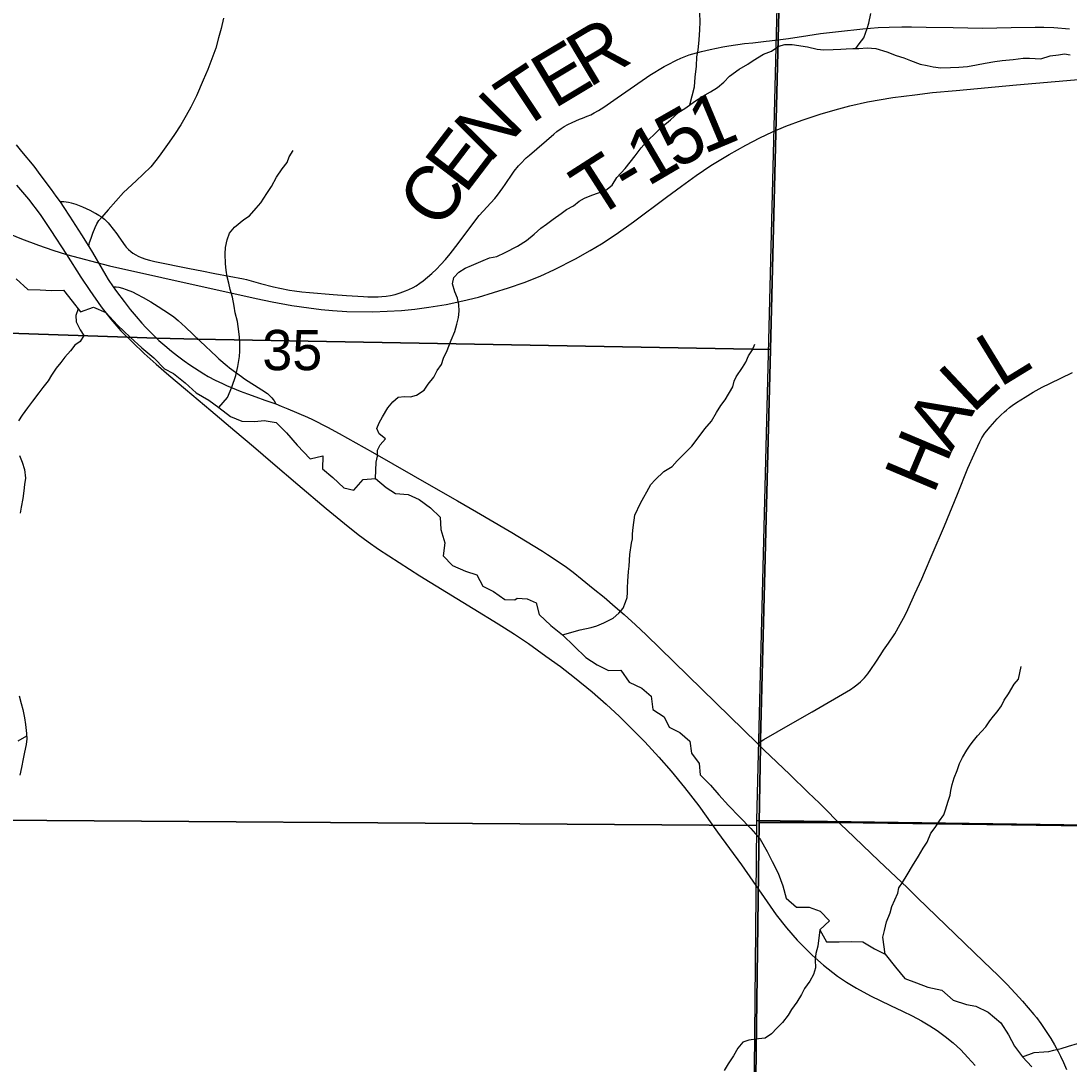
# Model space of a CAD drawing. Extents: x 0 to 34, y 0 to 22.
# Drawn here: x 15.701 to 16.791, y 16.673 to 17.758 of the extents above; entities that cross this region are included whole.
import ezdxf

# ---------------------------------------------------------------- set-up
doc = ezdxf.new("R2010")
doc.units = 0
for name, color, linetype in [('GM_X_Corporation', 7, 'Continuous'), ('GM_X_Major_River', 7, 'Continuous'), ('GM_X_Minor_River', 7, 'Continuous'), ('GM_X_Rail_Line', 7, 'Continuous'), ('GM_X_Section_Text', 7, 'Continuous'), ('GM_X_State_Route', 7, 'Continuous'), ('GM_X_Township_Road', 7, 'Continuous'), ('GM_X_Township_Road_Text', 7, 'Continuous')]:
    doc.layers.add(name, color=color, linetype=linetype)

msp = doc.modelspace()

# ---------------------------------------------------------------- linework, layer by layer
at = {"layer": 'GM_X_Corporation'}
for points in [[(13.2742, 17.4966), (14.0954, 17.4811), (14.726, 17.4654), (14.7561, 17.4645), (15.8426, 17.4278), (15.8844, 17.4269), (16.4807, 17.4161), (16.4886, 17.7392), (16.5168, 18.8707), (16.5174, 18.8935), (16.5475, 18.8929), (16.752, 18.8891), (16.7532, 19.0614), (16.7547, 19.2837), (16.7652, 20.328), (16.7661, 20.4), (11.5001, 20.4)], [(16.4419, 14.8642), (16.4498, 15.4626), (16.4516, 15.5964), (16.4611, 16.1288), (16.4603, 16.2617), (16.4689, 16.9245), (16.4703, 17.0036), (16.4704, 17.0104), (16.4807, 17.4161), (15.8844, 17.4269), (15.8426, 17.4278), (14.7561, 17.4645), (14.726, 17.4654), (14.0954, 17.4811), (13.2742, 17.4966)]]:
    msp.add_lwpolyline(points, dxfattribs=at)
for points in [[(17.4, 16.913), (17.4, 20.4), (16.7661, 20.4), (16.7652, 20.328), (16.7547, 19.2837), (16.7532, 19.0614), (16.752, 18.8891), (16.5475, 18.8929), (16.5174, 18.8935), (16.5168, 18.8707), (16.4886, 17.7392), (16.4807, 17.4161), (16.4704, 17.0104), (16.4703, 17.0036), (16.4689, 16.9245), (16.5516, 16.9243)], [(15.5004, 17.9447), (16.4906, 17.9114), (16.466, 16.9263), (16.466, 16.9214), (15.4816, 16.9282)], [(17.4, 16.9134), (17.4, 17.9189), (16.4906, 17.9114), (16.466, 16.9263)], [(15.4816, 16.9282), (16.466, 16.9214), (16.4563, 15.9084), (15.4691, 15.9163)], [(17.4, 15.8967), (17.4, 16.9134), (16.466, 16.9263), (16.466, 16.9214), (16.4563, 15.9084)], [(16.4214, 13.6), (17.4, 13.6), (17.4, 16.913), (16.5516, 16.9243), (16.4689, 16.9245), (16.4603, 16.2617), (16.4611, 16.1288), (16.4516, 15.5964), (16.4498, 15.4626), (16.4419, 14.8642), (16.438, 14.5908), (16.4339, 14.3806), (16.4212, 13.6609)]]:
    msp.add_lwpolyline(points, close=True, dxfattribs=at)
at = {"layer": 'GM_X_Major_River'}
for points in [[(15.6963, 17.4896), (15.7085, 17.4784), (15.7211, 17.4782), (15.7332, 17.4776), (15.7454, 17.4778), (15.7546, 17.4665), (15.7631, 17.4553), (15.7768, 17.46), (15.7894, 17.4545), (15.8017, 17.4414), (15.8147, 17.429), (15.827, 17.4178), (15.8393, 17.4074), (15.8505, 17.3961), (15.86, 17.391), (15.8719, 17.3813), (15.8835, 17.3712), (15.8965, 17.3634), (15.9072, 17.3559), (15.9191, 17.3466), (15.9309, 17.3415), (15.9446, 17.3413), (15.9541, 17.3422), (15.9666, 17.3401), (15.9774, 17.3296), (15.9886, 17.3165)], [(15.9886, 17.3165), (16.0021, 17.3026), (16.0153, 17.3055), (16.0147, 17.2922), (16.0255, 17.2832), (16.037, 17.2724), (16.0473, 17.2699), (16.057, 17.281), (16.0699, 17.2819), (16.0811, 17.2726), (16.0906, 17.2663), (16.1039, 17.2653), (16.1154, 17.2602), (16.1273, 17.2516), (16.1373, 17.2419), (16.1378, 17.229), (16.1422, 17.215), (16.1405, 17.2017), (16.1501, 17.1916), (16.1634, 17.1857), (16.1753, 17.1817), (16.1815, 17.17), (16.1926, 17.1645), (16.2045, 17.1563), (16.2147, 17.156)], [(16.2147, 17.156), (16.2173, 17.1576), (16.2276, 17.157), (16.2372, 17.1526), (16.24, 17.1405), (16.2523, 17.1292), (16.2645, 17.1195), (16.2888, 17.096), (16.3006, 17.0882), (16.3121, 17.0823), (16.325, 17.0828), (16.3339, 17.0704), (16.3469, 17.0641), (16.3565, 17.0556), (16.3582, 17.0419), (16.3701, 17.0341), (16.3755, 17.0236), (16.3866, 17.018), (16.397, 17.0091), (16.3987, 16.9966), (16.4064, 16.9857), (16.4077, 16.9739), (16.4185, 16.9631), (16.427, 16.9533), (16.437, 16.9421), (16.4485, 16.9301), (16.4604, 16.9181), (16.4701, 16.9072), (16.4771, 16.8944), (16.4825, 16.8839), (16.4888, 16.8718), (16.4935, 16.8586), (16.4971, 16.8457), (16.5078, 16.8364), (16.5208, 16.8362), (16.5322, 16.8322), (16.5422, 16.8221), (16.5321, 16.8128), (16.5391, 16.8004), (16.552, 16.8002), (16.5649, 16.8008), (16.5767, 16.8002), (16.5889, 16.7931), (16.6, 16.7876), (16.6108, 16.7741), (16.6204, 16.7621), (16.6326, 16.7577), (16.6445, 16.7533), (16.6589, 16.7501), (16.6708, 16.7396), (16.6846, 16.7352), (16.6941, 16.7335), (16.7071, 16.7272), (16.7201, 16.716), (16.7283, 16.7036), (16.7345, 16.6919), (16.7426, 16.6806), (16.7526, 16.6705)]]:
    msp.add_lwpolyline(points, dxfattribs=at)
at = {"layer": 'GM_X_Minor_River'}
for points in [[(16.3969, 17.6704), (16.4017, 17.6893), (16.4023, 17.6992), (16.4036, 17.7106), (16.4042, 17.7205), (16.4056, 17.7274), (16.4065, 17.738), (16.4071, 17.7483), (16.4077, 17.7567), (16.4072, 17.7658)], [(16.5694, 17.7291), (16.573, 17.7337), (16.5778, 17.7402), (16.5811, 17.7498), (16.5829, 17.7555), (16.585, 17.7654)], [(16.0699, 17.2819), (16.0706, 17.2991), (16.072, 17.3052), (16.0719, 17.3113), (16.0748, 17.3171), (16.0804, 17.3232), (16.0739, 17.3284), (16.0715, 17.3341), (16.0737, 17.3398), (16.0774, 17.346), (16.0829, 17.3556), (16.0881, 17.3617), (16.0937, 17.3664), (16.1001, 17.3673), (16.1062, 17.367), (16.1126, 17.3686), (16.1205, 17.3737), (16.1249, 17.3802), (16.1305, 17.3875), (16.1342, 17.3941), (16.1386, 17.4006), (16.1408, 17.4071), (16.1444, 17.4151), (16.1488, 17.4259), (16.1524, 17.4347), (16.1546, 17.4423), (16.1563, 17.4492), (16.157, 17.456), (16.1565, 17.4628), (16.1552, 17.4693), (16.1525, 17.4761), (16.1501, 17.4844), (16.1515, 17.4909), (16.1567, 17.4966), (16.1631, 17.5006), (16.1698, 17.5033), (16.1819, 17.5085), (16.1886, 17.5113), (16.1962, 17.5129), (16.2048, 17.5169), (16.2176, 17.5235), (16.227, 17.5294), (16.2348, 17.536), (16.2419, 17.5422), (16.2479, 17.5465), (16.2547, 17.5515), (16.2629, 17.5574), (16.2685, 17.5616), (16.276, 17.5656), (16.2816, 17.5702), (16.2873, 17.5734), (16.2948, 17.5765), (16.302, 17.5789), (16.3095, 17.5817), (16.3159, 17.5868), (16.321, 17.5948), (16.3296, 17.6041), (16.34, 17.6176), (16.3463, 17.6257), (16.3515, 17.6318), (16.3627, 17.6427), (16.3686, 17.6481), (16.3769, 17.6547), (16.3854, 17.6628), (16.3918, 17.6667), (16.4027, 17.6745), (16.4128, 17.6808), (16.4184, 17.6839), (16.4256, 17.6886), (16.4323, 17.694), (16.4382, 17.7002), (16.448, 17.7076), (16.457, 17.7127), (16.4626, 17.7166), (16.4735, 17.7232), (16.4818, 17.7264), (16.4893, 17.7315), (16.4957, 17.7331), (16.5033, 17.7332), (16.5192, 17.7309), (16.5291, 17.7284), (16.5363, 17.7277), (16.5458, 17.7279), (16.5538, 17.7284), (16.5594, 17.7285), (16.5662, 17.729), (16.5727, 17.7291), (16.5814, 17.7297), (16.5901, 17.729), (16.6016, 17.7254), (16.6115, 17.7218), (16.6195, 17.7193), (16.6263, 17.7164), (16.6363, 17.7128), (16.6435, 17.7114), (16.65, 17.7099), (16.6579, 17.7089), (16.6678, 17.7091), (16.6765, 17.7096), (16.6856, 17.7102), (16.695, 17.7122)], [(16.695, 17.7122), (16.7041, 17.7139), (16.7139, 17.7156), (16.7215, 17.7165), (16.7332, 17.7175), (16.7434, 17.7188), (16.7499, 17.7189), (16.762, 17.7183), (16.7714, 17.7215), (16.7801, 17.7225), (16.7866, 17.7233), (16.7923, 17.7223)], [(15.9072, 17.3559), (15.9159, 17.3663), (15.9207, 17.3771), (15.9246, 17.3889), (15.9268, 17.3984), (15.9285, 17.4087), (15.9288, 17.4144), (15.929, 17.4217), (15.9285, 17.4289), (15.9277, 17.4349), (15.9263, 17.4452), (15.9239, 17.4542), (15.923, 17.4611), (15.9214, 17.4705), (15.919, 17.4785), (15.9173, 17.4849), (15.9157, 17.4917), (15.9148, 17.4985), (15.914, 17.505), (15.9138, 17.5156), (15.914, 17.5221), (15.9158, 17.5301), (15.9183, 17.5369), (15.9235, 17.5431), (15.9329, 17.5513), (15.9389, 17.5552), (15.9459, 17.5629), (15.9508, 17.5687), (15.9571, 17.5783), (15.9619, 17.5856), (15.967, 17.5952), (15.9729, 17.604), (15.9781, 17.6105), (15.9803, 17.6163), (15.9843, 17.6228)], [(15.7607, 17.4585), (15.7583, 17.4514), (15.7588, 17.4449), (15.7627, 17.4366), (15.7666, 17.4306), (15.763, 17.4245), (15.7573, 17.4206), (15.7529, 17.4148), (15.7469, 17.4082), (15.7429, 17.4025), (15.738, 17.3967), (15.7332, 17.3894), (15.7295, 17.3836), (15.724, 17.3767), (15.7199, 17.3709), (15.7132, 17.3624), (15.708, 17.3555), (15.7025, 17.3478), (15.6988, 17.3421)], [(16.2645, 17.1195), (16.2828, 17.1247), (16.2941, 17.1271), (16.3001, 17.1288), (16.3073, 17.1319), (16.3171, 17.1367), (16.323, 17.1421), (16.3275, 17.1471), (16.33, 17.1536), (16.3315, 17.1582), (16.3321, 17.1635), (16.3321, 17.1684), (16.3323, 17.1753), (16.3329, 17.1852), (16.3336, 17.1909), (16.3345, 17.2031), (16.3362, 17.2149), (16.3373, 17.2194), (16.3372, 17.2244), (16.3378, 17.2312), (16.3395, 17.2438), (16.3457, 17.2564), (16.349, 17.2626), (16.352, 17.2683), (16.3564, 17.2756), (16.3609, 17.2806), (16.3698, 17.2891), (16.3784, 17.2946), (16.3836, 17.3004), (16.3918, 17.3085), (16.3989, 17.3155), (16.4056, 17.3243), (16.4126, 17.3336), (16.4193, 17.3417), (16.4245, 17.3505), (16.4289, 17.3578), (16.4337, 17.3639), (16.4415, 17.3774), (16.4429, 17.3831), (16.4451, 17.3877), (16.4517, 17.3973), (16.455, 17.4031), (16.458, 17.4096), (16.462, 17.4157), (16.4646, 17.4218)], [(15.6998, 17.306), (15.7025, 17.2988), (15.705, 17.2913), (15.7059, 17.2825), (15.7048, 17.2757), (15.7042, 17.2692), (15.7032, 17.2612), (15.7014, 17.2521), (15.7004, 17.246)], [(16.6, 16.7876), (16.5975, 16.8053), (16.5993, 16.8122), (16.6014, 16.821), (16.605, 16.8305), (16.6068, 16.837), (16.6101, 16.8439), (16.613, 16.8508), (16.6141, 16.8565), (16.6181, 16.8619), (16.6229, 16.87), (16.6285, 16.8792), (16.6347, 16.8895), (16.6395, 16.8976), (16.6436, 16.9041), (16.6476, 16.9133), (16.652, 16.9191), (16.6565, 16.926), (16.6609, 16.9322), (16.6627, 16.9375), (16.6656, 16.9467), (16.6674, 16.9528), (16.6684, 16.9577), (16.6698, 16.9639), (16.6716, 16.9707), (16.6749, 16.9784), (16.6774, 16.9856), (16.6804, 16.9921), (16.6848, 16.9994), (16.6885, 17.0048), (16.6918, 17.0094), (16.6959, 17.0144), (16.7, 17.0191), (16.7048, 17.0237), (16.7089, 17.0299), (16.7126, 17.0349), (16.7163, 17.0395), (16.7208, 17.0456), (16.7237, 17.0514), (16.7281, 17.0583), (16.734, 17.0683), (16.7385, 17.0733), (16.7413, 17.0866)], [(15.6995, 17.056), (15.7015, 17.0481), (15.7031, 17.042), (15.7048, 17.0333), (15.706, 17.0261), (15.707, 17.017), (15.7074, 17.0114), (15.7068, 17.0053), (15.705, 16.9976), (15.7036, 16.9904), (15.7019, 16.9816), (15.7001, 16.9736)], [(15.7072, 17.014), (15.698, 17.0089)], [(16.5321, 16.8128), (16.5298, 16.7958), (16.5277, 16.7882), (16.527, 16.7817), (16.5275, 16.7734), (16.5254, 16.7665), (16.5217, 16.7596), (16.5162, 16.7519), (16.5129, 16.7454), (16.5081, 16.7377), (16.5025, 16.73), (16.4992, 16.7242), (16.4933, 16.7165), (16.4873, 16.7107), (16.4817, 16.7046), (16.4753, 16.7003), (16.4682, 16.6994), (16.4583, 16.6981), (16.4519, 16.6961), (16.4467, 16.6899), (16.4423, 16.6818), (16.4368, 16.6734), (16.4327, 16.6665)], [(16.7426, 16.6806), (16.7549, 16.6854), (16.7648, 16.6859), (16.7701, 16.6864), (16.7754, 16.6876), (16.7829, 16.6893), (16.7905, 16.6917), (16.7999, 16.6945)]]:
    msp.add_lwpolyline(points, dxfattribs=at)
at = {"layer": 'GM_X_Rail_Line'}
for points in [[(15.6842, 17.5384), (15.7017, 17.531), (15.7196, 17.5246), (15.7345, 17.5194), (15.7488, 17.5149), (15.7935, 17.5032), (15.8478, 17.4909), (15.9458, 17.4692), (15.9626, 17.4656), (15.983, 17.462), (16.0006, 17.4593), (16.0135, 17.4578), (16.0252, 17.4566), (16.0402, 17.4557), (16.0671, 17.4554), (16.0822, 17.4558), (16.0969, 17.4568), (16.1109, 17.4581), (16.1253, 17.4601), (16.1434, 17.463), (16.1608, 17.4666), (16.1772, 17.4706), (16.1928, 17.4753), (16.2084, 17.4802), (16.2247, 17.4859), (16.2411, 17.4925), (16.2562, 17.4993), (16.278, 17.5104), (16.2932, 17.519), (16.3049, 17.5261), (16.3201, 17.5361), (16.3382, 17.5489), (16.3724, 17.5743), (16.388, 17.586), (16.4033, 17.597), (16.4187, 17.6074), (16.4379, 17.6188), (16.455, 17.6284), (16.4698, 17.6362), (16.4829, 17.6423), (16.4968, 17.6482), (16.5136, 17.6544), (16.5324, 17.6609), (16.5478, 17.6654), (16.5633, 17.6694), (16.5817, 17.6735), (16.608, 17.678), (16.6307, 17.681), (16.6492, 17.6832), (16.6739, 17.6855), (16.7367, 17.6911), (16.8171, 17.6981)], [(15.6968, 17.5871), (15.7092, 17.5723), (15.7212, 17.5565), (15.7325, 17.5397), (15.7488, 17.5149), (15.7635, 17.4913), (15.7728, 17.4774), (15.7848, 17.4605), (15.7949, 17.4478), (15.8053, 17.4356), (15.8171, 17.4237), (15.8294, 17.412), (15.8419, 17.4009), (15.855, 17.3895), (15.8725, 17.375), (15.8987, 17.3526), (15.9236, 17.3316), (15.943, 17.3152), (15.9632, 17.2979), (15.9893, 17.2756), (16.0185, 17.2509), (16.0378, 17.2351), (16.0521, 17.2238), (16.0623, 17.2163), (16.0731, 17.2087), (16.1162, 17.1809), (16.1716, 17.1468), (16.1974, 17.1308), (16.2144, 17.12), (16.2289, 17.1106), (16.2472, 17.0974), (16.2624, 17.0865), (16.2769, 17.0751), (16.2954, 17.0601), (16.3098, 17.0474), (16.3236, 17.0345), (16.3358, 17.0224), (16.35, 17.0084), (16.3647, 16.9923), (16.3775, 16.9778), (16.3914, 16.9608), (16.4061, 16.9417), (16.4257, 16.9145), (16.4504, 16.8804), (16.4771, 16.8418), (16.4866, 16.8283), (16.4974, 16.8148), (16.5084, 16.802), (16.5241, 16.7863), (16.5359, 16.7759), (16.5504, 16.7647), (16.5598, 16.7585), (16.57, 16.7523), (16.5848, 16.7443), (16.6055, 16.7343), (16.618, 16.7282), (16.6282, 16.7233), (16.6377, 16.7182), (16.6465, 16.7131), (16.6539, 16.708), (16.6624, 16.702), (16.6708, 16.6952), (16.6786, 16.6881), (16.686, 16.6802), (16.6935, 16.6716)]]:
    msp.add_lwpolyline(points, dxfattribs=at)
at = {"layer": 'GM_X_State_Route'}
for points in [[(15.6963, 17.6287), (15.702, 17.6221), (15.7146, 17.6067), (15.7221, 17.5967), (15.7326, 17.5824), (15.7377, 17.5754), (15.7419, 17.5696), (15.7459, 17.5636), (15.7518, 17.5547), (15.7644, 17.5353), (15.7718, 17.5231), (15.7757, 17.5168), (15.7894, 17.4931), (15.7921, 17.4889), (15.7973, 17.4814), (15.8007, 17.4765), (15.8086, 17.466), (15.815, 17.4576), (15.821, 17.4505), (15.8271, 17.4434), (15.8313, 17.439), (15.8406, 17.4295), (15.8448, 17.4256)], [(15.8448, 17.4256), (15.8509, 17.4201), (15.8578, 17.4143), (15.8641, 17.4094), (15.8709, 17.4044), (15.877, 17.4001), (15.8914, 17.3909), (15.8961, 17.3882), (15.9034, 17.3843), (15.9107, 17.3806), (15.9149, 17.3786), (15.9292, 17.3729), (15.9367, 17.37), (15.9456, 17.3669), (15.955, 17.3635), (15.9662, 17.3595), (15.9717, 17.3573), (15.9752, 17.3559), (15.9789, 17.3544), (15.9992, 17.3456), (16.0043, 17.3433), (16.0199, 17.3352), (16.0322, 17.3286), (16.0669, 17.3092), (16.109, 17.2852), (16.1326, 17.2717), (16.1551, 17.2587), (16.1749, 17.2473), (16.2075, 17.2284), (16.2117, 17.2259), (16.2261, 17.2172), (16.2436, 17.2065), (16.2489, 17.2029), (16.2598, 17.1957), (16.2687, 17.1897), (16.2754, 17.1847), (16.285, 17.1769), (16.2963, 17.1678), (16.3076, 17.1585), (16.3192, 17.1486), (16.3284, 17.1406), (16.3404, 17.1297), (16.3513, 17.1196), (16.3801, 17.0914), (16.4092, 17.0631), (16.4672, 17.0065), (16.4738, 16.9999)], [(16.4738, 16.9999), (16.5009, 16.9742), (16.5199, 16.9557), (16.5316, 16.9444), (16.5397, 16.9364), (16.5488, 16.9273), (16.5596, 16.9168)], [(16.5596, 16.9168), (16.5935, 16.8844), (16.6232, 16.8563), (16.6336, 16.8462), (16.7022, 16.7798), (16.7174, 16.7652), (16.7268, 16.7558), (16.7394, 16.7425), (16.7429, 16.7387), (16.7545, 16.7249), (16.7572, 16.7216), (16.7618, 16.7154), (16.7675, 16.707), (16.7723, 16.6997), (16.7762, 16.6932), (16.78, 16.6864), (16.7824, 16.6816), (16.7854, 16.675), (16.7885, 16.6675)]]:
    msp.add_lwpolyline(points, dxfattribs=at)
at = {"layer": 'GM_X_Township_Road'}
msp.add_line((16.4672, 17.0065), (16.4738, 17.0105), dxfattribs=at)
for points in [[(15.912, 17.7604), (15.9094, 17.7499), (15.9068, 17.7402), (15.9039, 17.7295), (15.8998, 17.7184), (15.8956, 17.7072), (15.8907, 17.696), (15.8837, 17.6798), (15.8778, 17.668), (15.8731, 17.6593), (15.8674, 17.6496), (15.8609, 17.6396), (15.8553, 17.6318), (15.845, 17.617), (15.8417, 17.6126), (15.8365, 17.6061), (15.8283, 17.5982), (15.821, 17.5915), (15.808, 17.5792), (15.792, 17.5612)], [(16.4798, 17.7371), (16.4995, 17.7394), (16.5195, 17.7425), (16.5326, 17.7447), (16.5514, 17.7468), (16.5769, 17.7496), (16.5927, 17.7508), (16.6042, 17.7513), (16.6173, 17.7517), (16.6275, 17.7516), (16.6427, 17.7512), (16.6707, 17.7507), (16.7013, 17.7503), (16.731, 17.7508), (16.756, 17.7512), (16.765, 17.7511), (16.7753, 17.7508), (16.7918, 17.7496)], [(15.792, 17.5612), (15.7873, 17.556), (15.7854, 17.5536), (15.7883, 17.5515), (15.7893, 17.5506), (15.792, 17.5479), (15.7934, 17.5462), (15.8009, 17.5364), (15.8031, 17.5331), (15.8096, 17.5239), (15.8107, 17.5225), (15.813, 17.5201), (15.8155, 17.5179), (15.8177, 17.5163), (15.8206, 17.5145), (15.8233, 17.5131), (15.8264, 17.5117), (15.8312, 17.51), (15.8351, 17.5088), (15.8406, 17.5075), (15.8767, 17.5002), (15.8892, 17.4978), (15.9029, 17.4952), (15.9328, 17.4894), (15.9357, 17.4887), (15.9505, 17.4846), (15.9639, 17.4812), (15.9705, 17.4797), (15.9805, 17.4778), (15.9858, 17.477), (15.9933, 17.476), (16.0013, 17.4753), (16.026, 17.4733), (16.0398, 17.4722), (16.0574, 17.4711), (16.0621, 17.4709), (16.0728, 17.4709), (16.0764, 17.4712), (16.0811, 17.4716), (16.0855, 17.4723), (16.0904, 17.4734), (16.0955, 17.4749), (16.1013, 17.477), (16.1045, 17.4784), (16.1091, 17.4807), (16.1121, 17.4824), (16.1161, 17.485), (16.1196, 17.4876), (16.124, 17.4912), (16.1285, 17.4951), (16.1334, 17.4997), (16.1379, 17.5043), (16.1426, 17.5097), (16.1475, 17.5156), (16.1558, 17.5263), (16.1765, 17.5536), (16.1779, 17.5553), (16.1939, 17.573), (16.1967, 17.5765), (16.2025, 17.5842), (16.2049, 17.5876), (16.2127, 17.5995), (16.2143, 17.6016), (16.2188, 17.6071), (16.2207, 17.6092), (16.2268, 17.6152), (16.23, 17.6181), (16.2553, 17.6401), (16.2586, 17.6427), (16.2629, 17.6458), (16.2662, 17.6479), (16.2699, 17.6499), (16.2744, 17.6522), (16.2822, 17.6556), (16.2852, 17.6567), (16.29, 17.6586), (16.2938, 17.6602), (16.2972, 17.662), (16.3017, 17.6646), (16.3073, 17.6681), (16.3213, 17.6776), (16.3303, 17.684), (16.3518, 17.6989), (16.3552, 17.7012), (16.3701, 17.7103), (16.3735, 17.7122), (16.3831, 17.717), (16.3876, 17.7189), (16.396, 17.7223), (16.3998, 17.7235), (16.4089, 17.726), (16.4181, 17.7281), (16.431, 17.7308), (16.4375, 17.7318), (16.4538, 17.7341), (16.4624, 17.735), (16.4761, 17.7366), (16.4798, 17.7371)], [(15.7718, 17.5231), (15.7727, 17.5272), (15.7742, 17.532), (15.7761, 17.537), (15.7785, 17.543), (15.7802, 17.5466), (15.7824, 17.5501), (15.7854, 17.5536), (15.7823, 17.5555), (15.7789, 17.5576), (15.7732, 17.5606), (15.7655, 17.5639), (15.7587, 17.5667), (15.7538, 17.5683), (15.7508, 17.569), (15.7484, 17.5693), (15.746, 17.5695), (15.7419, 17.5696)], [(15.7973, 17.4814), (15.8004, 17.4813), (15.8032, 17.4809), (15.8067, 17.48), (15.8107, 17.4785), (15.8172, 17.4759), (15.8219, 17.4735), (15.8283, 17.4702), (15.8363, 17.4656), (15.8441, 17.4609), (15.8557, 17.4533), (15.8601, 17.4501), (15.8648, 17.4462), (15.8724, 17.4393), (15.8877, 17.4248)], [(15.8877, 17.4248), (15.9045, 17.4089), (15.9072, 17.4063), (15.9157, 17.399), (15.9182, 17.397), (15.9305, 17.388), (15.9339, 17.3856), (15.9516, 17.3741), (15.9576, 17.3702), (15.9591, 17.3689), (15.9606, 17.3677), (15.9621, 17.366), (15.9636, 17.3642), (15.9645, 17.3628), (15.9662, 17.3595)], [(16.4738, 17.0105), (16.5014, 17.0267), (16.5242, 17.0393), (16.5638, 17.0626), (16.5677, 17.0653), (16.5706, 17.0675), (16.5744, 17.0705), (16.5785, 17.0748), (16.5819, 17.079), (16.585, 17.0834), (16.5901, 17.0909), (16.5955, 17.0989), (16.5984, 17.1035), (16.6034, 17.1109), (16.6099, 17.1204), (16.6155, 17.1304), (16.6191, 17.1369), (16.6215, 17.1413), (16.6236, 17.1458), (16.6308, 17.162), (16.6382, 17.1777), (16.641, 17.1843), (16.649, 17.2031), (16.6615, 17.2327), (16.6751, 17.2657), (16.6859, 17.2928), (16.6925, 17.3074), (16.6985, 17.32), (16.7006, 17.3243), (16.7035, 17.329), (16.709, 17.3358), (16.7163, 17.3439), (16.7203, 17.348), (16.7241, 17.3514), (16.7261, 17.3532), (16.7292, 17.3558), (16.7319, 17.3579), (16.7365, 17.361), (16.741, 17.3639), (16.7455, 17.3667), (16.754, 17.3719), (16.7632, 17.3769), (16.7712, 17.3809), (16.7949, 17.3922)]]:
    msp.add_lwpolyline(points, dxfattribs=at)

# ---------------------------------------------------------------- texts
at = {"layer": 'GM_X_Section_Text'}
msp.add_text('35', height=0.04186, rotation=0, dxfattribs=at).set_placement((15.9523, 17.3946))
at = {"layer": 'GM_X_Township_Road_Text'}
for s, rotation, p in [('R', 30.7877, (16.2919, 17.6876)), ('E', 30.916, (16.2555, 17.6657)), ('T', 33.6592, (16.2207, 17.6426)), ('N', 45.2086, (16.1878, 17.609)), ('1', 22.7454, (16.4113, 17.6189)), ('5', 29.6712, (16.3828, 17.6025)), ('E', 52.6595, (16.1633, 17.5767)), ('1', 30.416, (16.353, 17.585)), ('T', 32.6751, (16.2979, 17.5507)), ('C', 54.8874, (16.1368, 17.539)), ('-', 30.5607, (16.3331, 17.5733)), ('L', 31.4966, (16.7193, 17.3761)), ('L', 43.236, (16.6908, 17.3488)), ('A', 60.3283, (16.6688, 17.3089)), ('H', 67.1209, (16.6502, 17.2644))]:
    msp.add_text(s, height=0.0568, rotation=rotation, dxfattribs=at).set_placement(p)

doc.saveas('drawing.dxf')
